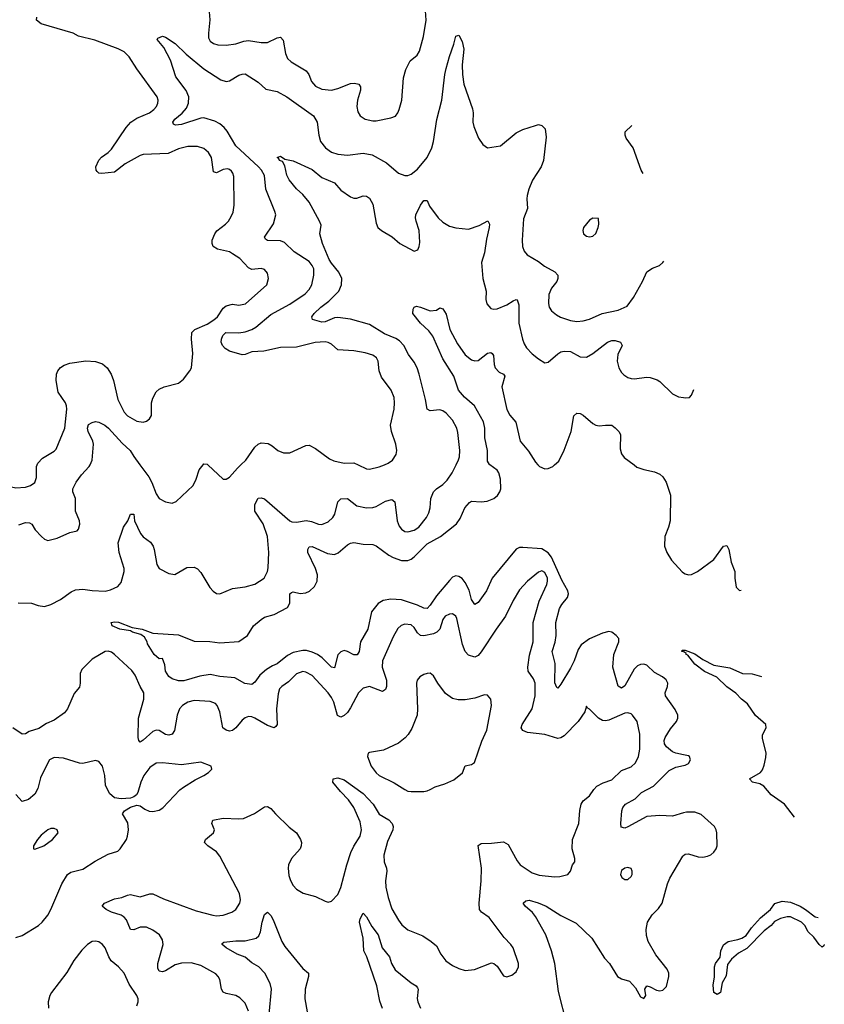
# Model space of a CAD drawing. Header units: inches. Extents: x 1649636 to 1815363, y 506543 to 641975.
# Tile 624 of 656: x 1775834 to 1780882, y 596615 to 602794. Entities that reach past the tile are written whole.
import ezdxf

# ---------------------------------------------------------------- set-up
doc = ezdxf.new("R2010")
doc.units = ezdxf.units.IN
doc.header["$MEASUREMENT"] = 0
for name, color, linetype in [('B7579', 7, 'Continuous'), ('B7589', 7, 'Continuous'), ('B7670', 7, 'Continuous'), ('B7680', 7, 'Continuous')]:
    doc.layers.add(name, color=color, linetype=linetype)

msp = doc.modelspace()

# ---------------------------------------------------------------- linework, layer by layer
at = {"layer": 'B7579', "color": 5}
for points, elevation in [([(1775674.3, 600000), (1775750, 599879.3), (1775783.4, 599863.4), (1775810, 599857), (1775870, 599860.3), (1775902.7, 599870), (1775929.7, 599890.3), (1775939.7, 599920.2), (1775940.4, 599990), (1775944.3, 600000)], 580), ([(1775825.7, 599134.3), (1775908.2, 599131.8), (1775950, 599116.9), (1775990, 599112.4), (1776030, 599124.4), (1776090, 599154.4), (1776157.6, 599202.4), (1776184.8, 599215.2), (1776230, 599220.1), (1776290, 599210.9), (1776371.7, 599208.3), (1776404.1, 599215.9), (1776450, 599237.1), (1776470, 599262), (1776490.8, 599330), (1776490.7, 599350), (1776459, 599450), (1776452.7, 599510), (1776486, 599610), (1776513.2, 599650), (1776530, 599690.7), (1776550, 599690.7), (1776555.5, 599650), (1776591.9, 599570), (1776609, 599549), (1776654.3, 599514.3), (1776671.2, 599490), (1776678.5, 599470), (1776694.9, 599374.9), (1776710, 599350.6), (1776770, 599319.3), (1776806.8, 599313.2), (1776884, 599356), (1776930, 599358.7), (1776950, 599347.2), (1776970, 599325.3), (1777027.6, 599230), (1777047.3, 599207.3), (1777070, 599192.7), (1777090, 599190.4), (1777170, 599224.9), (1777250, 599234.2), (1777310, 599252.3), (1777368.3, 599290), (1777388.1, 599330), (1777393.6, 599353.6), (1777398.3, 599450), (1777389.8, 599550), (1777361.5, 599630), (1777309.8, 599710), (1777308.7, 599751.3), (1777330, 599790.7), (1777350, 599793.4), (1777370, 599787.7), (1777529, 599649), (1777542.6, 599642.6), (1777570, 599641.6), (1777631.4, 599651.4), (1777665, 599645), (1777710, 599627.6), (1777730, 599625.4), (1777770, 599642.7), (1777799.8, 599670), (1777810.7, 599690), (1777830, 599768), (1777850, 599787.4), (1777890, 599789), (1777950, 599744), (1778010, 599730.2), (1778050, 599732.6), (1778070, 599739.1), (1778130, 599772.3), (1778170, 599783.1), (1778188.9, 599768.9), (1778203.6, 599650), (1778215.6, 599615.6), (1778230, 599595.8), (1778250, 599582.7), (1778270, 599579.1), (1778310, 599590.2), (1778337.7, 599610), (1778385.7, 599670), (1778401.4, 599698.6), (1778409.7, 599730), (1778413.7, 599790), (1778429.7, 599830), (1778449.6, 599850), (1778490, 599876.9), (1778515.3, 599904.7), (1778547.4, 599950), (1778572.5, 600000)], 540), ([(1775830, 599624.9), (1775870, 599637.7), (1775896.4, 599636.4), (1775910, 599627.7), (1775931.7, 599591.7), (1775970.8, 599550), (1775990, 599534), (1776010, 599524.9), (1776070, 599539.3), (1776150, 599575.5), (1776194.2, 599585.8), (1776203.7, 599596.3), (1776212, 599628), (1776209.5, 599650), (1776185.1, 599710), (1776184.7, 599790), (1776167.1, 599830), (1776167.6, 599850), (1776188.2, 599891.8), (1776222.6, 599937.4), (1776271.1, 599990), (1776275.8, 600000)], 560), ([(1780000, 598180.7), (1779950, 598190.9), (1779930, 598199.8), (1779891.9, 598230), (1779879, 598250), (1779877, 598270), (1779884.2, 598290), (1779916.5, 598343.5), (1779954.5, 598390), (1779963.1, 598410), (1779962.6, 598430), (1779945.9, 598465.9), (1779886.6, 598550), (1779883.5, 598570), (1779898.7, 598610), (1779900.5, 598630), (1779890, 598651.5), (1779867, 598670), (1779817.6, 598697.6), (1779770, 598742.3), (1779750, 598749.8), (1779730, 598747.9), (1779710, 598738), (1779690, 598717.2), (1779630, 598613.3), (1779610, 598599.4), (1779590, 598611.1), (1779556.6, 598730), (1779562, 598810), (1779594.2, 598890), (1779593, 598910), (1779577, 598930), (1779550, 598949.6), (1779530, 598954.7), (1779490, 598944), (1779410, 598907.7), (1779357.2, 598870), (1779338.9, 598841.1), (1779314, 598770), (1779290, 598723.5), (1779230, 598623.5), (1779210, 598598.7), (1779203.8, 598603.8), (1779191.8, 598631.8), (1779193.8, 598753.8), (1779176, 598830), (1779193.3, 598886.7), (1779200.7, 598930), (1779197.2, 599010), (1779220.7, 599099.3), (1779235.6, 599124.4), (1779271.7, 599168.3), (1779277.1, 599190), (1779273.7, 599210), (1779236, 599276), (1779170, 599421.6), (1779150, 599448.5), (1779110, 599474.1), (1778990, 599481.8), (1778970, 599481), (1778950, 599472.2), (1778798.2, 599290), (1778764.1, 599210), (1778710, 599136.9), (1778690, 599123.6), (1778670, 599154.5), (1778653.8, 599213.8), (1778630, 599262.4), (1778610, 599287.8), (1778590, 599299.7), (1778570, 599303), (1778550, 599294.7), (1778530, 599274), (1778450, 599178.7), (1778410, 599119.8), (1778390, 599099.8), (1778370, 599101.2), (1778330, 599120.8), (1778230, 599153.1), (1778163.6, 599156.4), (1778114.9, 599150), (1778083.1, 599130), (1778042.3, 599077.7), (1778018.8, 598970), (1777972.9, 598890), (1777964.7, 598830), (1777951.8, 598808.2), (1777930, 598807.8), (1777890, 598829.8), (1777870, 598835.1), (1777850, 598827.6), (1777830, 598807.6), (1777810, 598727), (1777790, 598731.2), (1777731.5, 598790), (1777702.5, 598810), (1777670, 598824.8), (1777634.3, 598834.3), (1777610, 598834.9), (1777550, 598821.8), (1777515.2, 598804.8), (1777450, 598751.9), (1777420.1, 598739.9), (1777383.2, 598716.8), (1777340.4, 598679.6), (1777310, 598636.3), (1777290, 598621), (1777247.5, 598627.5), (1777184.1, 598664.1), (1777090, 598671.9), (1777030, 598683.7), (1776965.2, 598674.8), (1776864, 598644), (1776830, 598644.5), (1776790, 598658), (1776770, 598672.7), (1776750, 598705.2), (1776745.6, 598745.6), (1776730, 598786), (1776710, 598784), (1776679, 598810), (1776637.2, 598877.2), (1776635.1, 598890), (1776618, 598918), (1776594.8, 598934.8), (1776542, 598950), (1776530, 598959), (1776462, 598970), (1776414, 598990), (1776408, 599010), (1776430, 599015.8), (1776454, 599014), (1776539.8, 598979.8), (1776602, 598970), (1776670, 598944.9), (1776830, 598933.4), (1776930, 598893), (1777027.3, 598892.7), (1777090, 598882.6), (1777210, 598892.4), (1777263.7, 598930), (1777302, 598990), (1777349.2, 599030), (1777370, 599043.8), (1777430, 599060.3), (1777515.2, 599104.8), (1777528.4, 599131.5), (1777529.7, 599190.3), (1777540.5, 599199.5), (1777550, 599203), (1777593.5, 599193.5), (1777630, 599196.5), (1777652.8, 599207.2), (1777683.2, 599236.8), (1777701.2, 599270), (1777703, 599310), (1777689.9, 599350), (1777642.8, 599450), (1777642.2, 599470), (1777650, 599485.5), (1777670, 599488.8), (1777765, 599445), (1777810, 599438.4), (1777832.3, 599447.7), (1777890, 599498.5), (1777910, 599509), (1777930, 599513.4), (1777990, 599501.7), (1778050, 599501.5), (1778070, 599491.6), (1778150, 599432.6), (1778178.3, 599418.3), (1778230, 599401), (1778270, 599401), (1778290, 599408.4), (1778310, 599423.2), (1778390, 599504.2), (1778475.3, 599550), (1778575.4, 599630), (1778597, 599663), (1778626.4, 599730), (1778655.9, 599764.1), (1778670, 599773.1), (1778730, 599768.2), (1778768, 599772), (1778809.6, 599790), (1778832.1, 599807.9), (1778847.2, 599830), (1778853.6, 599850), (1778850.7, 599910), (1778839.8, 599950), (1778830, 599966.6), (1778784, 600000)], 520), ([(1776589, 600000), (1776645.1, 599925.1), (1776663.2, 599890), (1776690, 599818), (1776708.8, 599790), (1776748.5, 599768.5), (1776790, 599759.1), (1776815.8, 599770), (1776922, 599870), (1776942, 599910), (1776960.9, 599970), (1776984.6, 600000)], 560), ([(1777014.3, 600000), (1777110, 599911), (1777130, 599910.7), (1777150, 599923.8), (1777200.2, 599979.8), (1777221.9, 600000)], 560), ([(1777957.3, 600000), (1778010, 599975.3), (1778030, 599973.4), (1778090, 599986.9), (1778122.3, 600000)], 560), ([(1779086, 600000), (1779094.9, 599990), (1779130, 599974.9), (1779150, 599976.5), (1779179.5, 599990), (1779190.6, 600000)], 520), ([(1779688.5, 600000), (1779706.4, 599986.4), (1779750.4, 599970.4), (1779816.7, 599956.7), (1779850, 599941.3), (1779870, 599925.5), (1779890, 599890.7), (1779916.9, 599810), (1779914.6, 599650), (1779905.3, 599610), (1779881.3, 599550), (1779879, 599490), (1779895.3, 599450), (1779922.9, 599402.9), (1779990, 599328.4), (1780000, 599322.1)], 520), ([(1777270, 596572.7), (1777250, 596622.4), (1777216.1, 596656.1), (1777190, 596671), (1777130, 596682.7), (1777110, 596692), (1777100.4, 596710), (1777089.7, 596770), (1777079.7, 596790), (1777065.2, 596805.2), (1776970, 596857.4), (1776910, 596874.8), (1776850, 596873.5), (1776810, 596862.2), (1776750, 596825.1), (1776730, 596817.7), (1776710, 596823.6), (1776701.8, 596841.8), (1776701.8, 596870), (1776734, 596990), (1776730, 597019.3), (1776711.1, 597050), (1776670, 597081), (1776630, 597098), (1776590, 597099.2), (1776550, 597082.6), (1776530, 597083.6), (1776504.9, 597144.9), (1776490, 597162.6), (1776470, 597174), (1776410, 597192.3), (1776377.6, 597210), (1776352.3, 597230), (1776366, 597250), (1776430, 597276.5), (1776474.6, 597285.4), (1776510, 597300.3), (1776530, 597303.1), (1776590, 597290.2), (1776650, 597307.9), (1776670, 597307.9), (1776736.7, 597276.7), (1776941.2, 597201.2), (1777046.2, 597173.8), (1777070, 597170.2), (1777110, 597173.4), (1777166.3, 597193.7), (1777190, 597210.4), (1777214.5, 597250), (1777219.3, 597270), (1777212.8, 597310), (1777090, 597545.1), (1777070, 597571.3), (1777014, 597610), (1776994, 597630), (1776999.6, 597650), (1777050, 597691), (1777056.9, 597710), (1777040.7, 597750), (1777046, 597770), (1777110, 597783.6), (1777210, 597778.4), (1777238.7, 597781.3), (1777308.1, 597811.9), (1777370, 597854.4), (1777390, 597857.1), (1777410, 597843.8), (1777438.4, 597810), (1777525.9, 597725.9), (1777570, 597690.4), (1777596, 597650), (1777601.7, 597630), (1777601.1, 597610), (1777593.7, 597590), (1777540.4, 597530), (1777521.1, 597490), (1777518.3, 597470), (1777523, 597423), (1777532.6, 597392.6), (1777550, 597360.7), (1777570, 597338), (1777612.1, 597312.1), (1777690, 597292), (1777750, 597261.6), (1777770, 597256.3), (1777790, 597262), (1777830, 597304.9), (1777850, 597347.7), (1777886.4, 597490), (1777912.4, 597567.6), (1777930, 597606.7), (1777970.4, 597669.6), (1777978.1, 597710), (1777970, 597760.5), (1777930.9, 597850.9), (1777897.6, 597897.6), (1777847.1, 597950), (1777799.3, 598010), (1777802, 598030), (1777830, 598037.1), (1777870, 598023.1), (1777990, 597937.5), (1778051.3, 597870), (1778090, 597807.6), (1778150, 597773.4), (1778171.3, 597750), (1778177.6, 597730), (1778174.7, 597710), (1778142.6, 597637.4), (1778118.5, 597550), (1778120.7, 597510), (1778136, 597470), (1778138.5, 597450), (1778130.2, 597390), (1778131.1, 597350), (1778145.5, 597285.5), (1778170, 597214), (1778210, 597143.8), (1778232.8, 597112.8), (1778270, 597082.3), (1778363.8, 597043.8), (1778416, 597010), (1778450, 596982.8), (1778477, 596930), (1778508.3, 596888.3), (1778550, 596859.3), (1778590, 596839.3), (1778630, 596826.7), (1778687.2, 596832.8), (1778794.9, 596874.9), (1778810, 596870.7), (1778830, 596854), (1778870, 596794), (1778890, 596788), (1778922.5, 596797.5), (1778950, 596818.8), (1778964.5, 596850), (1778962.9, 596870), (1778929.4, 596970), (1778916, 596990), (1778873.7, 597033.7), (1778779.5, 597159.5), (1778732.6, 597192.6), (1778718.4, 597210), (1778716.4, 597250), (1778729.8, 597390), (1778731.6, 597468.4), (1778710, 597611), (1778730, 597624.9), (1778794.5, 597625.5), (1778870, 597635.3), (1778898, 597618), (1778954.6, 597514.6), (1778973.4, 597490), (1779050, 597440.7), (1779093.7, 597426.3), (1779190, 597414), (1779222.9, 597417.1), (1779274, 597430), (1779289.2, 597450), (1779302.7, 597490), (1779317.2, 597510), (1779318, 597530), (1779300.5, 597590), (1779302.2, 597650), (1779341.7, 597750), (1779347.8, 597832.2), (1779358, 597870), (1779370, 597890.8), (1779410, 597923), (1779436.2, 597963.8), (1779455.3, 597984.7), (1779494.6, 598005.4), (1779550, 598024.2), (1779610, 598082), (1779670, 598104.9), (1779696.9, 598130), (1779716.1, 598170), (1779724.1, 598215.9), (1779725.5, 598310), (1779707.8, 598390), (1779679.7, 598430), (1779670, 598438.5), (1779650, 598445.1), (1779630, 598442.4), (1779530, 598398.7), (1779510, 598394), (1779490, 598395.6), (1779466, 598410), (1779410, 598468), (1779395.3, 598475.3), (1779390, 598486), (1779381, 598450), (1779338, 598390), (1779250, 598300.5), (1779230, 598286.2), (1779210, 598283.5), (1779130, 598308), (1779021.3, 598321.3), (1778990, 598332.7), (1778981.3, 598350), (1778987.2, 598370), (1779049.8, 598470), (1779068.1, 598550), (1779068.5, 598630), (1779058.3, 598658.3), (1779024.6, 598704.6), (1779021.5, 598730), (1779033.2, 598806.8), (1779055.3, 598890), (1779055, 599010), (1779094.5, 599145.5), (1779140.7, 599250), (1779145, 599270), (1779144.8, 599290), (1779130, 599324.2), (1779110, 599334.8), (1779090, 599326.6), (1779019.3, 599270), (1778970, 599215.6), (1778930.3, 599150), (1778881.5, 599050), (1778822.8, 598970), (1778730, 598826), (1778710, 598803.6), (1778690, 598793.3), (1778650, 598805.1), (1778630, 598829.5), (1778613.1, 598873.1), (1778575.9, 599035.9), (1778570, 599051.2), (1778550, 599065.7), (1778530, 599064.2), (1778503.6, 599050), (1778489.3, 599030), (1778470, 598969.8), (1778452.4, 598950), (1778430, 598940.5), (1778370, 598927.6), (1778350, 598929), (1778330, 598946), (1778310, 598980.5), (1778290, 598996.4), (1778250, 599001.5), (1778226.8, 598993.2), (1778207.1, 598972.9), (1778178.5, 598921.5), (1778110.2, 598770), (1778109.3, 598730), (1778136.3, 598650), (1778135.4, 598610), (1778130, 598589.6), (1778110, 598578.5), (1778030, 598609.8), (1777990, 598599.8), (1777959.6, 598570), (1777910, 598475.1), (1777890, 598446.6), (1777870, 598428), (1777850, 598417.6), (1777827.6, 598427.6), (1777805.8, 598510), (1777790, 598541.3), (1777768.7, 598570), (1777670, 598677.8), (1777630, 598699.3), (1777610, 598702.8), (1777570, 598688.6), (1777521, 598639), (1777478.7, 598610), (1777465.4, 598594.6), (1777456.1, 598563.9), (1777445.5, 598470), (1777449.2, 598370.8), (1777442.2, 598357.8), (1777430.2, 598349.8), (1777390, 598364.5), (1777310, 598410.8), (1777290, 598419.3), (1777270, 598420.3), (1777250, 598413.1), (1777230, 598398.7), (1777190, 598349.8), (1777170, 598333.8), (1777150, 598329.9), (1777130, 598334.8), (1777108.5, 598350), (1777089.7, 598450), (1777073, 598490), (1777062, 598502), (1777030, 598514.8), (1776930, 598520.8), (1776890, 598510.8), (1776856, 598490), (1776837.5, 598470), (1776821.4, 598430), (1776806.4, 598333.6), (1776790.1, 598309.9), (1776770, 598304.5), (1776750, 598309), (1776710, 598333.8), (1776690, 598335.2), (1776670, 598326.8), (1776610, 598272.9), (1776590, 598260.5), (1776581.1, 598270), (1776577.7, 598290), (1776579.6, 598410), (1776612.4, 598530), (1776613.3, 598570), (1776589.8, 598609.8), (1776559.7, 598679.7), (1776537.7, 598710), (1776430, 598809.7), (1776410, 598824.7), (1776390, 598831.2), (1776370, 598829.7), (1776290, 598780.5), (1776223.4, 598716.6), (1776213.2, 598690), (1776214.4, 598630), (1776210, 598604.5), (1776175.3, 598564.7), (1776134.3, 598470), (1776115, 598444.9), (1776050, 598398.8), (1776003, 598377), (1775954.4, 598345.6), (1775893.7, 598326.3), (1775870, 598312.8), (1775850, 598309.6), (1775792.2, 598350)], 540), ([(1780000, 598826.7), (1779987.8, 598830), (1779990, 598838), (1780000, 598837.2)], 480), ([(1775810, 597033.4), (1775850, 597046), (1775951.5, 597110), (1775974.7, 597130), (1776010, 597174.9), (1776030.8, 597209.2), (1776098.2, 597370), (1776134.7, 597430), (1776155.4, 597444.6), (1776230, 597463.2), (1776307.1, 597512.9), (1776390, 597558), (1776450, 597577), (1776465.6, 597590), (1776503.6, 597650), (1776511.3, 597670), (1776516.3, 597710), (1776513.7, 597753.7), (1776479.3, 597810), (1776492.7, 597830), (1776530, 597853), (1776570, 597865.5), (1776590, 597860.5), (1776619.3, 597839.3), (1776647.1, 597827.1), (1776670, 597824.2), (1776710, 597832.4), (1776732.5, 597847.5), (1776839.5, 597960.5), (1776861.5, 597978.5), (1776935.6, 598024.4), (1776990, 598050.8), (1777019, 598070), (1777039, 598090), (1777035.3, 598110), (1776970, 598134), (1776850, 598118.4), (1776730, 598131.1), (1776690, 598127.8), (1776650, 598100.5), (1776612.9, 598050), (1776594, 598010), (1776575.8, 597944.2), (1776567.7, 597930), (1776550, 597916.2), (1776530.4, 597909.6), (1776470, 597904.7), (1776430, 597911.6), (1776397.1, 597937.1), (1776373.7, 597990), (1776368.4, 598050), (1776353.3, 598110), (1776330, 598139.3), (1776310, 598144.5), (1776230, 598126), (1776210, 598127.8), (1776110, 598159.7), (1776050, 598164.5), (1776022, 598150), (1776010.3, 598129.7), (1775964.3, 598035.7), (1775949.1, 597970), (1775930, 597933.3), (1775890, 597900.4), (1775850, 597888.2), (1775810, 597931.3)], 560), ([(1780000, 597816.1), (1779930, 597795.8), (1779850, 597799.8), (1779770, 597793.1), (1779650, 597728.8), (1779630, 597721.1), (1779607.4, 597727.4), (1779605.4, 597750), (1779613.1, 597830), (1779619.3, 597850), (1779634.7, 597870), (1779696.1, 597904), (1779735.3, 597944.7), (1779810, 597984.1), (1779910, 598082.2), (1779950, 598104), (1780000, 598114.3)], 520), ([(1779266.2, 596490), (1779215.6, 596695.6), (1779192.7, 596870), (1779171.7, 596950), (1779135.3, 597050), (1779070, 597165.6), (1779050.8, 597190.8), (1779005.1, 597230), (1778992.7, 597250), (1779010, 597264.9), (1779030, 597268.2), (1779087.8, 597252.2), (1779137, 597230), (1779230, 597171.3), (1779324.7, 597124.7), (1779423.2, 597030), (1779504.2, 596904.2), (1779534.9, 596870), (1779584.9, 596790), (1779610, 596775.5), (1779659.5, 596759.5), (1779698.4, 596718.4), (1779730, 596662), (1779750, 596652), (1779762, 596670), (1779757.2, 596710), (1779768.7, 596730), (1779790, 596724.9), (1779830, 596703.6), (1779850, 596700.2), (1779870, 596703.1), (1779892.5, 596727.5), (1779907.2, 596790), (1779907.1, 596810), (1779895.8, 596835.8), (1779824.5, 596924.5), (1779776.3, 597010), (1779766.5, 597046.5), (1779764.4, 597084.4), (1779772.2, 597130), (1779802.6, 597177.4), (1779843, 597217), (1779864.4, 597250), (1779898.5, 597370), (1779913.7, 597406.3), (1779994.6, 597545.4), (1780000, 597549.7)], 520), ([(1777399, 596550), (1777414.1, 596710), (1777405.7, 596745.7), (1777373.1, 596810), (1777334.7, 596850), (1777290, 596875.8), (1777249.8, 596909.8), (1777199.6, 596930), (1777129.5, 596970), (1777104, 596990), (1777104, 596996), (1777114.6, 597005.4), (1777190, 597014.2), (1777250, 597012.9), (1777318, 597030), (1777334.4, 597045.6), (1777345.3, 597070), (1777355.8, 597130), (1777370, 597178.8), (1777390, 597194), (1777410, 597173), (1777425.1, 597145.1), (1777478.5, 597010), (1777497.2, 596977.2), (1777610, 596838.7), (1777646.4, 596810), (1777646.5, 596790), (1777624.7, 596710), (1777622.9, 596650), (1777649, 596509)], 520), ([(1778111.1, 596588.9), (1778094.1, 596634.1), (1778075.7, 596730), (1778012, 596912), (1777993.8, 596950), (1777989.9, 597029.8), (1777966.2, 597130), (1777970, 597150.8), (1777990, 597186.8), (1778010, 597164), (1778043, 597103), (1778082.8, 597050), (1778109.2, 596970), (1778153.7, 596913.7), (1778167.3, 596870), (1778190, 596831.7), (1778290, 596749.1), (1778321.3, 596730), (1778330, 596718), (1778334, 596710), (1778328.2, 596651.8), (1778331.5, 596630), (1778350, 596590.4)], 520), ([(1776570, 596604.9), (1776578.3, 596630), (1776577.4, 596650), (1776569.6, 596670), (1776521.3, 596741.3), (1776489.8, 596809.8), (1776454, 596850), (1776408.6, 596888.6), (1776393.2, 596913.2), (1776370, 596969.3), (1776353.6, 596990), (1776330, 597006), (1776310, 597011.3), (1776290, 597009.6), (1776260.4, 596990), (1776225.1, 596954.9), (1776174, 596890), (1776130, 596814.5), (1776034, 596690), (1776023.7, 596670), (1776013.7, 596630), (1776014.9, 596590)], 560)]:
    msp.add_lwpolyline(points, dxfattribs=dict(at, elevation=elevation))
for points, elevation in [([(1778410, 598692.3), (1778390, 598691.8), (1778370, 598684.5), (1778344, 598670), (1778328.2, 598650), (1778323.7, 598630), (1778330.3, 598470), (1778327.6, 598430), (1778293.9, 598346.1), (1778271.1, 598308.9), (1778253.4, 598286.6), (1778210, 598254.3), (1778116, 598210), (1778030, 598195.1), (1778021.6, 598190), (1778017.4, 598170), (1778039.7, 598110), (1778070, 598067.6), (1778090.4, 598050), (1778184, 598004), (1778250, 597962.4), (1778270, 597953), (1778290, 597950.5), (1778369.4, 597950.6), (1778390, 597954), (1778410, 597964), (1778441.2, 597978.8), (1778502.5, 597997.5), (1778557.2, 598022.8), (1778611.8, 598068.2), (1778629.4, 598110.6), (1778670, 598120.7), (1778687, 598133), (1778733.6, 598266.4), (1778764.5, 598335.5), (1778794.7, 598490), (1778789.7, 598529.7), (1778770, 598555.1), (1778750, 598556.9), (1778690, 598536.4), (1778630, 598526.6), (1778585.5, 598525.5), (1778550, 598534), (1778505.7, 598565.7), (1778457.6, 598630), (1778430, 598677.2)], 560), ([(1776050, 597718), (1776030, 597718), (1776010, 597709.3), (1775970, 597677), (1775946.7, 597650), (1775922, 597610), (1775922, 597590), (1775930, 597588.2), (1775986, 597610), (1776039.5, 597650), (1776075.1, 597690), (1776068.7, 597710)], 580), ([(1779650, 597473.2), (1779630, 597469), (1779610, 597455.3), (1779602.8, 597430), (1779611.3, 597410), (1779630, 597398.8), (1779650, 597398.8), (1779670, 597418), (1779676, 597430), (1779677.2, 597450), (1779670, 597468)], 540)]:
    msp.add_lwpolyline(points, close=True, dxfattribs=dict(at, elevation=elevation))
at = {"layer": 'B7589', "color": 5}
for points, elevation in [([(1780000, 599322.1), (1780010, 599315.8), (1780030, 599310.4), (1780050, 599312.2), (1780086.6, 599330), (1780190, 599407), (1780250, 599490.7), (1780270, 599494.8), (1780282.4, 599470), (1780298, 599390), (1780322, 599330), (1780321.6, 599290), (1780330, 599232), (1780350, 599211), (1780361.2, 599213.1)], 520), ([(1780000, 598837.2), (1780010, 598836.4), (1780070, 598813.8), (1780119.5, 598779.5), (1780190, 598742.4), (1780290, 598726.7), (1780370, 598691.3), (1780430, 598689.2), (1780488.6, 598671.5)], 480), ([(1780696.2, 597790), (1780631.9, 597871.9), (1780550, 597929), (1780503, 597983), (1780477.5, 597997.5), (1780432.8, 598010), (1780413.5, 598030), (1780483, 598070), (1780494.1, 598085.9), (1780504.4, 598115.6), (1780516.5, 598163.5), (1780517.8, 598190), (1780494.5, 598285.5), (1780493.6, 598306.4), (1780517, 598350), (1780516.2, 598370), (1780450, 598426.9), (1780399.9, 598499.9), (1780362.2, 598530), (1780326.9, 598566.9), (1780270, 598607.7), (1780207.8, 598667.8), (1780130, 598703.9), (1780070.8, 598750), (1780025.6, 598805.6), (1780016.2, 598810), (1780016.2, 598816.2), (1780005.3, 598825.3), (1780000, 598826.7)], 480), ([(1780000, 598114.3), (1780010, 598116.4), (1780030, 598126), (1780043.7, 598150), (1780036, 598170), (1780030, 598174.5), (1780000, 598180.7)], 520), ([(1780000, 597549.7), (1780010, 597557.4), (1780030, 597559.6), (1780090, 597541.1), (1780121, 597539), (1780150, 597543.8), (1780170, 597553), (1780189.7, 597570.3), (1780204.5, 597590), (1780209.6, 597610.4), (1780208.3, 597690), (1780204.7, 597710), (1780193.3, 597730), (1780110, 597805.3), (1780070, 597821.5), (1780018.5, 597821.5), (1780000, 597816.1)], 520), ([(1780882.4, 596990.6), (1780879.1, 596980.9), (1780870, 596974), (1780850, 596989.3), (1780816.4, 597036.4), (1780781.2, 597070), (1780759.3, 597110), (1780739.3, 597130), (1780670, 597164.4), (1780650, 597163.8), (1780607.1, 597152.9), (1780570, 597134.8), (1780548.1, 597110), (1780504.4, 597075.6), (1780395.6, 596964.4), (1780344.3, 596935.7), (1780301.1, 596898.9), (1780275.6, 596864.4), (1780265.9, 596794.1), (1780242, 596750), (1780231.9, 596690), (1780210, 596675.8), (1780190, 596689.8), (1780185.8, 596734.2), (1780193.6, 596786.4), (1780192.8, 596850), (1780199.1, 596870), (1780228.5, 596911.5), (1780232.4, 596950), (1780250, 596988.9), (1780279.6, 597010), (1780339.4, 597020.6), (1780365.6, 597030), (1780392.8, 597047.2), (1780424.7, 597095.3), (1780482.6, 597157.4), (1780545.2, 597210), (1780572, 597248), (1780618.4, 597261.6), (1780670, 597255.4), (1780730, 597230), (1780764.8, 597210), (1780824.9, 597164.9), (1780843, 597160.4)], 480)]:
    msp.add_lwpolyline(points, dxfattribs=dict(at, elevation=elevation))
at = {"layer": 'B7670', "color": 5}
for points, elevation in [([(1777022.6, 602842.6), (1777027.8, 602792.2), (1777018, 602710), (1777019.5, 602679.5), (1777030, 602659.1), (1777050, 602644.9), (1777076.5, 602636.5), (1777130, 602633.1), (1777190, 602642), (1777240.9, 602659.1), (1777270, 602663.8), (1777350, 602651.1), (1777390, 602651.3), (1777450, 602679.6), (1777470, 602684.4), (1777486.4, 602666.4), (1777502, 602582), (1777513.7, 602550), (1777537.1, 602530), (1777632, 602472), (1777648, 602450), (1777665.5, 602405.5), (1777690, 602376.9), (1777730, 602357.8), (1777790, 602352.5), (1777830, 602361.5), (1777910, 602392.6), (1777935.1, 602395.1), (1777962.8, 602390), (1777972.9, 602372.9), (1777971.8, 602351.8), (1777952.9, 602290), (1777948.9, 602250), (1777955.4, 602215.4), (1777970.3, 602190.3), (1778002.8, 602170), (1778050, 602158.9), (1778070, 602158.9), (1778162.6, 602177.4), (1778191.2, 602188.8), (1778207.3, 602210), (1778215.6, 602230), (1778231.1, 602290), (1778243.1, 602430), (1778258, 602482), (1778284.6, 602535.4), (1778328.4, 602571.6), (1778342.9, 602597.1), (1778368.2, 602688.2), (1778383.9, 602790), (1778379.7, 602850)], 580), ([(1775944.3, 600000), (1775948.3, 600010), (1775977.5, 600042.5), (1776050, 600085.3), (1776062.2, 600097.8), (1776117.6, 600230), (1776129.8, 600350), (1776128, 600370), (1776121.4, 600390), (1776075.6, 600455.6), (1776062.9, 600530), (1776065, 600570), (1776073.4, 600590), (1776089.6, 600610.4), (1776114.4, 600625.6), (1776150, 600638.3), (1776250, 600652.2), (1776310, 600649.2), (1776353.9, 600633.9), (1776384.2, 600610), (1776407.5, 600570), (1776422.5, 600530), (1776450.2, 600410.2), (1776490.3, 600330), (1776510, 600307.1), (1776570, 600274.2), (1776610, 600267.5), (1776630, 600275.2), (1776649.8, 600290), (1776661.8, 600310), (1776662.2, 600390), (1776670, 600419.3), (1776690, 600458), (1776710, 600474.6), (1776741.2, 600490), (1776830, 600513.4), (1776862, 600538), (1776902, 600590), (1776911.8, 600610), (1776921.2, 600698.8), (1776913, 600790), (1776915.1, 600830), (1776933.3, 600850), (1777010, 600883.8), (1777053.4, 600910), (1777074.5, 600930), (1777110, 600984.4), (1777130, 600998.3), (1777170, 601008.9), (1777210, 601003.2), (1777251.3, 601010), (1777384.2, 601130), (1777396.3, 601170), (1777390, 601204), (1777370, 601226.6), (1777350, 601231.6), (1777290, 601226), (1777270, 601236.3), (1777215.8, 601295.8), (1777170, 601325.3), (1777150, 601336.2), (1777074.9, 601354.9), (1777048.4, 601370), (1777041, 601390), (1777042, 601410), (1777058.7, 601450), (1777071.5, 601468.5), (1777126.3, 601510), (1777143.5, 601530), (1777162, 601558), (1777173.7, 601586.3), (1777180.3, 601630), (1777177.6, 601810), (1777172.2, 601830), (1777162.8, 601842.8), (1777150, 601854.7), (1777138, 601858), (1777110, 601853.7), (1777070, 601832), (1777050, 601839), (1777038.5, 601930), (1777019.6, 601959.6), (1776990, 601984.7), (1776950, 601998.5), (1776890, 601998), (1776830, 601983.7), (1776765, 601955), (1776610, 601948.5), (1776590, 601942.6), (1776496, 601890), (1776430, 601838), (1776350, 601827.8), (1776331.1, 601831.1), (1776320.6, 601840.6), (1776313.3, 601850), (1776312.8, 601870), (1776330, 601912.4), (1776348.2, 601931.8), (1776390, 601959.6), (1776410, 601980.9), (1776503, 602117), (1776530.8, 602150), (1776570, 602176.6), (1776647.8, 602210), (1776675.1, 602230), (1776692.2, 602250), (1776701.7, 602270), (1776703.1, 602290), (1776696, 602310), (1776570, 602485.5), (1776521, 602561), (1776490, 602592.4), (1776451.6, 602611.6), (1776306.1, 602666.1), (1776204, 602690), (1776169, 602710), (1775970, 602768.3), (1775940.5, 602790), (1775942, 602810)], 580), ([(1778122.3, 600000), (1778147, 600010), (1778173.6, 600030), (1778195.6, 600064.4), (1778199.7, 600090), (1778194.7, 600130), (1778167.3, 600210), (1778160.2, 600250), (1778182.9, 600350), (1778186.5, 600390), (1778183.4, 600423.4), (1778165.1, 600470), (1778104.8, 600550), (1778090.7, 600590), (1778083.1, 600650), (1778072, 600672), (1778050, 600688.5), (1778002.7, 600702.7), (1777930, 600716.5), (1777830, 600723.1), (1777790, 600757.2), (1777770, 600767.9), (1777750, 600772), (1777688.9, 600768.9), (1777570, 600738.8), (1777470, 600736.1), (1777365.3, 600714.7), (1777290.9, 600709.1), (1777250, 600692.9), (1777230, 600689.8), (1777150, 600713.1), (1777123.5, 600730), (1777106, 600750), (1777099.4, 600770), (1777099.8, 600790), (1777108.6, 600811.4), (1777128, 600830), (1777210, 600828.8), (1777250, 600834.8), (1777290.3, 600849.7), (1777315, 600865), (1777410, 600943.2), (1777530, 601008.7), (1777625.6, 601074.4), (1777650, 601100.2), (1777668, 601130), (1777680.7, 601190), (1777679.4, 601230), (1777670, 601252.4), (1777650, 601277.4), (1777557.2, 601337.2), (1777495.9, 601395.9), (1777470, 601405.4), (1777390, 601408.3), (1777376.6, 601416.6), (1777369.7, 601430), (1777426.3, 601513.7), (1777440.4, 601570), (1777436, 601590), (1777378.6, 601730), (1777370, 601815.6), (1777350.6, 601850), (1777331.9, 601870), (1777190, 602002.9), (1777135.2, 602095.2), (1777117.2, 602117.2), (1777090, 602139.8), (1777058.1, 602158.1), (1776990, 602177.3), (1776970, 602176.2), (1776850, 602137.1), (1776811.5, 602131.5), (1776798.6, 602138.6), (1776795.1, 602150), (1776807.7, 602170), (1776853.4, 602206.6), (1776880.7, 602239.3), (1776894.2, 602270), (1776896.1, 602310), (1776879.2, 602350), (1776814.7, 602434.7), (1776779.9, 602539.9), (1776738.5, 602618.5), (1776697.2, 602670), (1776701.5, 602678.5), (1776731.3, 602690), (1776750, 602683.8), (1776810, 602644.6), (1776878.1, 602578.1), (1776990, 602486), (1777097, 602417), (1777130, 602406.3), (1777150, 602410.3), (1777210, 602446), (1777230, 602453.1), (1777250, 602453.4), (1777330, 602402), (1777378.7, 602358.7), (1777450, 602342.8), (1777510, 602309.1), (1777678.4, 602190), (1777700.3, 602150), (1777711.1, 602070), (1777722.6, 602030), (1777752.4, 601990), (1777790, 601962.7), (1777830, 601950.2), (1777890, 601943.2), (1777990, 601955.5), (1778046.8, 601946.8), (1778134.9, 601894.9), (1778210, 601831.6), (1778250, 601815.6), (1778270, 601816.9), (1778290, 601824.9), (1778330, 601855.6), (1778389.8, 601930), (1778419.8, 601990), (1778431.5, 602030), (1778452.4, 602167.6), (1778482.7, 602290), (1778501.6, 602450), (1778510, 602486.8), (1778530, 602562.8), (1778558.8, 602641.2), (1778570, 602691.3), (1778590, 602696), (1778610, 602658), (1778621.1, 602610), (1778610.2, 602509.8), (1778612.3, 602450), (1778620.9, 602390), (1778674.9, 602234.9), (1778678.8, 602210), (1778677.8, 602150), (1778683, 602123), (1778713, 602050), (1778740.7, 602010), (1778770, 601990.7), (1778850, 602003), (1778950, 602083.1), (1778990, 602104.4), (1779070, 602130.5), (1779090, 602135.5), (1779110, 602130.7), (1779130.4, 602110), (1779136.9, 602056.9), (1779121.5, 601910), (1779105.3, 601870), (1779052.7, 601787.3), (1779028.8, 601731.2), (1779018.4, 601690), (1779015.6, 601670), (1779021.3, 601610), (1778995.6, 601544.4), (1778986, 601410), (1778988.5, 601370), (1779000.3, 601340.3), (1779018.7, 601318.7), (1779090, 601276.5), (1779127.5, 601247.5), (1779191.6, 601211.6), (1779210.2, 601190.2), (1779211.4, 601170), (1779203.6, 601150), (1779170.3, 601110), (1779154.9, 601070), (1779152.2, 601012.2), (1779157.1, 600990), (1779170, 600967.7), (1779202.5, 600942.5), (1779228, 600928), (1779290, 600906.5), (1779330, 600900.9), (1779370, 600903.6), (1779410, 600915.6), (1779489, 600951), (1779589.8, 600970.2), (1779644.7, 600995.3), (1779685.1, 601050), (1779741.6, 601150), (1779770, 601210.8), (1779804.8, 601235.2), (1779849.4, 601250.6), (1779870, 601271), (1779875, 601279)], 560), ([(1779745.6, 601828.7), (1779732.8, 601850), (1779683.1, 601990), (1779638.9, 602050), (1779633, 602070), (1779634, 602090), (1779674.5, 602130.6)], 560), ([(1778572.5, 600000), (1778588.3, 600031.7), (1778594.6, 600050), (1778595.9, 600090), (1778584.1, 600204.1), (1778577.6, 600230), (1778550, 600281.3), (1778510, 600325.1), (1778490, 600339.7), (1778470, 600345.1), (1778410, 600338.7), (1778389.8, 600349.8), (1778379.8, 600410), (1778341.6, 600570), (1778328.5, 600608.5), (1778310, 600644.2), (1778273, 600693), (1778243.9, 600750), (1778217.6, 600777.6), (1778193.3, 600793.3), (1778123.5, 600823.5), (1778030, 600880.2), (1777910, 600915.5), (1777830, 600926), (1777810, 600923.2), (1777750, 600897.8), (1777730, 600894.8), (1777672.1, 600912.1), (1777667, 600930), (1777682, 600950), (1777724.2, 600990), (1777773.1, 601026.9), (1777836, 601090), (1777853.5, 601130), (1777855.6, 601170), (1777836.8, 601210), (1777790, 601265.8), (1777775.9, 601290), (1777734, 601390), (1777717.4, 601450), (1777724.9, 601504.9), (1777715.1, 601530), (1777650, 601649.7), (1777610, 601697.6), (1777571.7, 601731.7), (1777525.1, 601790), (1777510, 601819), (1777497.4, 601877.4), (1777483.2, 601903.2), (1777464, 601910), (1777460.4, 601920.4), (1777449, 601930), (1777470, 601938), (1777498, 601918), (1777550, 601908.2), (1777670, 601854), (1777730, 601804.2), (1777810.4, 601770), (1777850, 601723.8), (1777910, 601682.4), (1777930, 601674.4), (1777950, 601674.4), (1777990, 601688.5), (1778010, 601686.4), (1778030, 601674.9), (1778050, 601636), (1778070, 601518), (1778081.3, 601490), (1778104.9, 601470), (1778171.6, 601431.6), (1778218.8, 601390), (1778310, 601340.7), (1778331.3, 601348.7), (1778341.6, 601370), (1778344.7, 601395.3), (1778340.4, 601470), (1778321.1, 601530), (1778317.4, 601550), (1778320.5, 601570), (1778349.7, 601630), (1778370, 601659.1), (1778390, 601658.8), (1778404.6, 601624.6), (1778460.3, 601550), (1778490, 601523.6), (1778530, 601498), (1778570, 601488.5), (1778650, 601480.3), (1778717.3, 601502.7), (1778772.2, 601532.2), (1778782, 601510), (1778780.2, 601490), (1778762.7, 601417.3), (1778749.5, 601330.5), (1778732.1, 601270), (1778740.2, 601170), (1778760.8, 601090), (1778759, 601039), (1778765.3, 601010), (1778790, 600982), (1778810, 600977.1), (1778830, 600978.4), (1778890, 601004.4), (1778930, 601030.2), (1778950, 601037.6), (1778954.9, 601034.9), (1778965.3, 601005.3), (1778966.6, 600890), (1778988.3, 600788.3), (1778998.9, 600758.9), (1779014.5, 600734.5), (1779050, 600696.9), (1779090, 600665.2), (1779130, 600641.3), (1779150, 600644.9), (1779210, 600696.9), (1779230, 600709), (1779250, 600714), (1779290, 600711.6), (1779350, 600678.7), (1779390, 600677), (1779430, 600698.7), (1779522.9, 600770), (1779550, 600780.2), (1779570, 600781.7), (1779604, 600770), (1779613.4, 600750), (1779587.2, 600692.8), (1779582.4, 600650), (1779592.9, 600610), (1779610, 600580.4), (1779624.8, 600564.8), (1779650, 600548.5), (1779670, 600542.4), (1779690, 600540.4), (1779770, 600550.4), (1779790, 600548.4), (1779833.5, 600533.5), (1779850, 600524), (1779930, 600446.8), (1779967.5, 600427.5), (1780000, 600422.5)], 540), ([(1778784, 600000), (1778781.7, 600001.7), (1778770, 600024.5), (1778769, 600091), (1778752.6, 600170), (1778752.1, 600230), (1778744.1, 600270), (1778688.7, 600370), (1778625, 600425), (1778588.1, 600468.1), (1778557.4, 600557.4), (1778490, 600665.6), (1778427.3, 600807.3), (1778400.8, 600840.8), (1778349.5, 600890), (1778301.2, 600950), (1778302, 600978), (1778308.7, 600990), (1778324.5, 600995.5), (1778350, 600990.4), (1778410, 600966.4), (1778449.6, 600970.4), (1778470, 600986), (1778490, 600978.8), (1778510, 600946.8), (1778532.9, 600850), (1778580.8, 600760.8), (1778630, 600691.6), (1778670, 600659), (1778690, 600652.7), (1778710, 600656), (1778770, 600700.9), (1778790, 600706.4), (1778799.1, 600699.1), (1778806.1, 600686.1), (1778811.5, 600630), (1778818.3, 600610), (1778843, 600583), (1778870.4, 600570), (1778877.4, 600557.4), (1778859.8, 600490), (1778890, 600346.7), (1778910, 600311.2), (1778947.6, 600267.6), (1778973.8, 600150), (1779026.4, 600086.4), (1779070, 600018), (1779086, 600000)], 520), ([(1779190.6, 600000), (1779216.6, 600023.4), (1779250, 600093), (1779293.3, 600210), (1779311.4, 600308.6), (1779330, 600325.5), (1779350, 600323.1), (1779370, 600312.4), (1779430, 600260.3), (1779450, 600248.7), (1779470, 600244.9), (1779510.3, 600250.3), (1779548.5, 600248.5), (1779570, 600233), (1779592.7, 600210), (1779603.8, 600190), (1779601.7, 600101.7), (1779610.4, 600070.4), (1779626.9, 600046.9), (1779688.5, 600000)], 520), ([(1776275.8, 600000), (1776289.7, 600030), (1776297.2, 600130), (1776293.3, 600150), (1776263.1, 600210), (1776259.1, 600230), (1776266.3, 600253.7), (1776290, 600266.7), (1776310, 600271.4), (1776330, 600268.5), (1776368.2, 600250), (1776392.4, 600230), (1776476.9, 600136.9), (1776527.3, 600090), (1776550, 600052), (1776589, 600000)], 560), ([(1777221.9, 600000), (1777254.2, 600030), (1777310, 600110.4), (1777330, 600130.4), (1777350, 600139.3), (1777393.5, 600133.5), (1777419.2, 600119.2), (1777454.8, 600090), (1777490, 600075.5), (1777530, 600076.3), (1777630, 600122), (1777650, 600124.9), (1777690, 600103), (1777778.2, 600038.2), (1777805.1, 600025.1), (1777870, 600010.2), (1777930, 600012.7), (1777957.3, 600000)], 560), ([(1776984.6, 600000), (1776990, 600006.8), (1777010, 600004), (1777014.3, 600000)], 560)]:
    msp.add_lwpolyline(points, dxfattribs=dict(at, elevation=elevation))
at = {"layer": 'B7670', "color": 5, "elevation": 580}
msp.add_lwpolyline([(1779430, 601548), (1779410, 601535.3), (1779371, 601490), (1779366.8, 601470), (1779371.3, 601450), (1779390, 601436), (1779410, 601431), (1779430, 601436), (1779450, 601452), (1779464, 601490), (1779468.7, 601510), (1779466, 601546)], close=True, dxfattribs=at)
at = {"layer": 'B7680', "color": 5, "elevation": 540}
msp.add_lwpolyline([(1780000, 600422.5), (1780010, 600421), (1780036, 600424), (1780050, 600438), (1780064.7, 600472.8)], dxfattribs=at)

doc.saveas('drawing.dxf')
